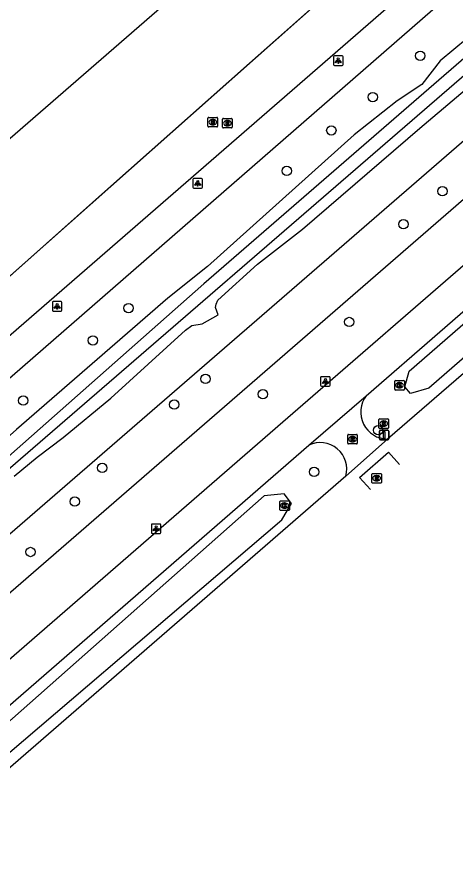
# Model space of a CAD drawing. Extents: x 155018 to 156648, y 383980 to 385733.
# Drawn here: x 155913.7 to 155959.5, y 384031.2 to 384120.9 of the extents above; entities that cross this region are included whole.
import ezdxf

# ---------------------------------------------------------------- set-up
doc = ezdxf.new("R2010")
doc.units = 0
for name, color, linetype in [('IMGEO_Afsluitpaal', 7, 'Continuous'), ('IMGEO_Boom', 7, 'Continuous'), ('IMGEO_Fietspad_gesloten', 7, 'Continuous'), ('IMGEO_Greppel_droge_sloot', 7, 'Continuous'), ('IMGEO_Groenvoorziening', 7, 'Continuous'), ('IMGEO_Kolk', 7, 'Continuous'), ('IMGEO_Lichtpunt', 7, 'Continuous'), ('IMGEO_Lijnafwatering', 7, 'Continuous'), ('IMGEO_Loofbos', 7, 'Continuous'), ('IMGEO_Pand', 7, 'Continuous'), ('IMGEO_Rijbaan_lokaal_gesloten', 7, 'Continuous'), ('IMGEO_Rijbaan_lokaal_open', 7, 'Continuous'), ('IMGEO_Rioolput', 7, 'Continuous'), ('IMGEO_Waterloop', 7, 'Continuous')]:
    doc.layers.add(name, color=color, linetype=linetype)

msp = doc.modelspace()

# ---------------------------------------------------------------- linework, layer by layer
at = {"layer": 'IMGEO_Afsluitpaal'}
for p, q in [((155951.65, 384077.698), (155952.44, 384077.698)), ((155952.44, 384077.698), (155951.65, 384077.698)), ((155951.55, 384076.798), (155951.55, 384077.598)), ((155951.55, 384077.598), (155951.55, 384076.798)), ((155952.54, 384077.598), (155952.54, 384076.798)), ((155952.54, 384076.798), (155952.54, 384077.598)), ((155952.44, 384076.698), (155951.65, 384076.698)), ((155951.65, 384076.698), (155952.44, 384076.698))]:
    msp.add_line(p, q, dxfattribs=at)
msp.add_lwpolyline([(155951.97, 384077.573), (155952.12, 384077.573), (155952.12, 384076.823), (155951.97, 384076.823), (155951.97, 384077.573)], dxfattribs=at)
for centre, start, end in [((155951.65, 384077.598), 90, 180), ((155951.65, 384077.598), 90, 180), ((155952.44, 384077.598), 0, 90), ((155952.44, 384077.598), 360, 90), ((155951.65, 384076.798), 180, 270), ((155951.65, 384076.798), 180, 270), ((155952.44, 384076.798), 270, 0), ((155952.44, 384076.798), 270, 0)]:
    msp.add_arc(centre, 0.1, start, end, dxfattribs=at)
at = {"layer": 'IMGEO_Boom'}
for centre in [(155955.816, 384116.851), (155950.857, 384112.524), (155946.531, 384109.048), (155941.87, 384104.807), (155958.143, 384102.68), (155954.062, 384099.236), (155925.343, 384090.471), (155948.406, 384089.016), (155921.619, 384087.092), (155933.383, 384083.066), (155914.335, 384080.798), (155939.378, 384081.464), (155930.117, 384080.381), (155951.425, 384077.701), (155922.594, 384073.753), (155944.727, 384073.344), (155919.719, 384070.245), (155915.096, 384064.967)]:
    msp.add_circle(centre, 0.489, dxfattribs=at)
at = {"layer": 'IMGEO_Fietspad_gesloten'}
for points in [[(156108.659, 384223.86), (156042.763, 384166.503), (156027.17, 384152.885), (156000, 384129.39), (155991.959, 384122.276), (155963.177, 384097.374), (155941.474, 384078.533), (155898.524, 384041.236), (155893.97, 384037.218), (155891.267, 384034.708)], [(155950.186, 384081.3), (155965.578, 384094.681), (155994.251, 384119.512), (156000, 384124.635), (156029.499, 384150.16), (156038.749, 384158.19)], [(155944.17, 384076.126), (155950.186, 384081.3)], [(155896.302, 384034.365), (155900.115, 384037.597), (155905.277, 384042.325), (155944.17, 384076.126)]]:
    msp.add_lwpolyline(points, dxfattribs=at)
for centre, radius, start, end in [((155952.399, 384079.581), 2.802, 142.15535, 270.21184), ((155945.374, 384073.635), 2.766, 344.43723, 115.7974)]:
    msp.add_arc(centre, radius, start, end, dxfattribs=at)
at = {"layer": 'IMGEO_Greppel_droge_sloot'}
for points in [[(155954.209, 384082.249), (155954.678, 384083.88), (156000, 384123.365), (156037.656, 384155.944), (156039.327, 384156.365), (156040.088, 384155.397), (156039.132, 384153.57), (156000, 384119.755), (155956.722, 384082.095), (155954.818, 384081.523), (155954.209, 384082.249)], [(155902.94, 384036.356), (155904.302, 384036.7), (155941.352, 384068.341), (155942.352, 384070.046), (155941.605, 384071.049), (155939.528, 384070.853), (155902.918, 384038.458), (155902.417, 384036.853), (155902.94, 384036.356)]]:
    msp.add_lwpolyline(points, dxfattribs=at)
at = {"layer": 'IMGEO_Groenvoorziening'}
msp.add_lwpolyline([(155913.399, 384072.883), (155915.778, 384074.889), (155918.495, 384076.934), (155923.474, 384081.051), (155931.302, 384088.164), (155931.968, 384088.635), (155933.051, 384088.835), (155934.132, 384089.46), (155934.694, 384089.751), (155934.443, 384090.534), (155934.499, 384090.864), (155934.675, 384091.3), (155938.804, 384095.05), (155943.524, 384098.708), (155955.783, 384109.293), (155966.377, 384118.246), (155974.065, 384124.891), (155982.266, 384132.102), (155995.213, 384143.255), (156009.468, 384155.768), (156023.347, 384167.763), (156037.913, 384180.38), (156049.546, 384190.659), (156057.38, 384197.54)], dxfattribs=at)
at = {"layer": 'IMGEO_Kolk'}
for p, q in [((155953.157, 384081.975), (155953.157, 384082.827)), ((155953.232, 384082.901), (155954.084, 384082.901)), ((155953.668, 384082.121), (155953.643, 384082.121)), ((155953.645, 384082.681), (155953.67, 384082.681)), ((155954.158, 384082.827), (155954.158, 384081.975)), ((155954.084, 384081.901), (155953.232, 384081.901)), ((155941.152, 384069.387), (155941.152, 384070.239)), ((155941.227, 384070.313), (155942.079, 384070.313)), ((155941.64, 384070.093), (155941.665, 384070.093)), ((155942.153, 384070.239), (155942.153, 384069.387)), ((155942.079, 384069.313), (155941.227, 384069.313)), ((155941.663, 384069.533), (155941.638, 384069.533))]:
    msp.add_line(p, q, dxfattribs=at)
for points in [[(155953.157, 384081.975), (155953.157, 384082.827)], [(155953.232, 384082.901), (155954.084, 384082.901)], [(155953.478, 384082.601), (155953.601, 384082.601), (155953.601, 384082.45), (155953.731, 384082.601), (155953.895, 384082.601), (155953.749, 384082.45), (155953.902, 384082.201), (155953.75, 384082.201), (155953.665, 384082.365), (155953.601, 384082.298), (155953.601, 384082.201), (155953.478, 384082.201), (155953.478, 384082.601)], [(155954.158, 384082.827), (155954.158, 384081.975)], [(155954.084, 384081.901), (155953.232, 384081.901)], [(155941.152, 384069.387), (155941.152, 384070.239)], [(155941.227, 384070.313), (155942.079, 384070.313)], [(155941.473, 384070.013), (155941.596, 384070.013), (155941.596, 384069.862), (155941.726, 384070.013), (155941.89, 384070.013), (155941.744, 384069.862), (155941.897, 384069.613), (155941.745, 384069.613), (155941.66, 384069.777), (155941.596, 384069.71), (155941.596, 384069.613), (155941.473, 384069.613), (155941.473, 384070.013)], [(155942.153, 384070.239), (155942.153, 384069.387)], [(155942.079, 384069.313), (155941.227, 384069.313)]]:
    msp.add_lwpolyline(points, dxfattribs=at)
for centre, start, end in [((155953.234, 384082.825), 91.55205, 178.44795), ((155953.234, 384082.825), 91.55205, 178.44795), ((155954.082, 384082.825), 1.55205, 88.44795), ((155954.082, 384082.825), 1.55205, 88.44795), ((155953.234, 384081.977), 181.55205, 268.44795), ((155953.234, 384081.977), 181.55205, 268.44795), ((155954.082, 384081.977), 271.55205, 358.44795), ((155954.082, 384081.977), 271.55205, 358.44795), ((155941.229, 384070.237), 91.55205, 178.44795), ((155941.229, 384070.237), 91.55205, 178.44795), ((155942.077, 384070.237), 1.55205, 88.44795), ((155942.077, 384070.237), 1.55205, 88.44795), ((155941.229, 384069.389), 181.55205, 268.44795), ((155941.229, 384069.389), 181.55205, 268.44795), ((155942.077, 384069.389), 271.55205, 358.44795), ((155942.077, 384069.389), 271.55205, 358.44795)]:
    msp.add_arc(centre, 0.0765, start, end, dxfattribs=at)
for centre, major_axis, ratio, start_param, end_param in [((155953.644, 384082.401), (-0.387, 0.002), 0.722429, 4.712389, 7.853982), ((155953.669, 384082.401), (-0.39, 0.002), 0.717154, 1.570796, 4.712389), ((155941.639, 384069.813), (-0.387, 0.002), 0.722429, 4.712389, 7.853982), ((155941.664, 384069.813), (-0.39, 0.002), 0.717154, 1.570796, 4.712389)]:
    msp.add_ellipse(centre, major_axis=major_axis, ratio=ratio, start_param=start_param, end_param=end_param, dxfattribs=at)
at = {"layer": 'IMGEO_Lichtpunt'}
for p, q in [((155946.753, 384116.744), (155946.753, 384115.937)), ((155946.753, 384116.744), (155946.753, 384115.937)), ((155947.655, 384116.839), (155946.847, 384116.839)), ((155947.655, 384116.839), (155946.847, 384116.839)), ((155947.749, 384115.937), (155947.749, 384116.744)), ((155947.749, 384115.937), (155947.749, 384116.744)), ((155946.847, 384115.843), (155947.655, 384115.843)), ((155946.847, 384115.843), (155947.655, 384115.843)), ((155932.068, 384103.919), (155932.068, 384103.112)), ((155932.068, 384103.919), (155932.068, 384103.112)), ((155932.97, 384104.014), (155932.162, 384104.014)), ((155932.97, 384104.014), (155932.162, 384104.014)), ((155933.064, 384103.112), (155933.064, 384103.919)), ((155933.064, 384103.112), (155933.064, 384103.919)), ((155932.162, 384103.018), (155932.97, 384103.018)), ((155932.162, 384103.018), (155932.97, 384103.018)), ((155918.284, 384091.148), (155917.476, 384091.148)), ((155918.284, 384091.148), (155917.476, 384091.148)), ((155917.382, 384091.053), (155917.382, 384090.246)), ((155917.382, 384091.053), (155917.382, 384090.246)), ((155918.378, 384090.246), (155918.378, 384091.053)), ((155918.378, 384090.246), (155918.378, 384091.053)), ((155917.476, 384090.152), (155918.284, 384090.152)), ((155917.476, 384090.152), (155918.284, 384090.152)), ((155945.415, 384083.2), (155945.415, 384082.393)), ((155945.415, 384083.2), (155945.415, 384082.393)), ((155946.317, 384083.295), (155945.509, 384083.295)), ((155946.317, 384083.295), (155945.509, 384083.295)), ((155946.411, 384082.393), (155946.411, 384083.2)), ((155946.411, 384082.393), (155946.411, 384083.2)), ((155945.509, 384082.299), (155946.317, 384082.299)), ((155945.509, 384082.299), (155946.317, 384082.299)), ((155927.728, 384067.799), (155927.728, 384066.992)), ((155927.728, 384067.799), (155927.728, 384066.992)), ((155928.63, 384067.894), (155927.822, 384067.894)), ((155928.63, 384067.894), (155927.822, 384067.894)), ((155928.724, 384066.992), (155928.724, 384067.799)), ((155928.724, 384066.992), (155928.724, 384067.799)), ((155927.822, 384066.898), (155928.63, 384066.898)), ((155927.822, 384066.898), (155928.63, 384066.898))]:
    msp.add_line(p, q, dxfattribs=at)
for points in [[(155947.127, 384116.408), (155947.166, 384116.38), (155946.978, 384116.118), (155946.94, 384116.145), (155947.127, 384116.408)], [(155947.229, 384116.36), (155947.276, 384116.36), (155947.276, 384116.038), (155947.229, 384116.038), (155947.229, 384116.36)], [(155947.339, 384116.38), (155947.377, 384116.407), (155947.564, 384116.145), (155947.525, 384116.117), (155947.339, 384116.38)], [(155932.442, 384103.583), (155932.481, 384103.555), (155932.293, 384103.293), (155932.255, 384103.32), (155932.442, 384103.583)], [(155932.544, 384103.535), (155932.591, 384103.535), (155932.591, 384103.213), (155932.544, 384103.213), (155932.544, 384103.535)], [(155932.654, 384103.555), (155932.692, 384103.582), (155932.879, 384103.32), (155932.84, 384103.292), (155932.654, 384103.555)], [(155917.756, 384090.717), (155917.795, 384090.689), (155917.607, 384090.427), (155917.569, 384090.454), (155917.756, 384090.717)], [(155917.858, 384090.669), (155917.905, 384090.669), (155917.905, 384090.347), (155917.858, 384090.347), (155917.858, 384090.669)], [(155917.968, 384090.689), (155918.006, 384090.716), (155918.193, 384090.454), (155918.154, 384090.426), (155917.968, 384090.689)], [(155945.789, 384082.864), (155945.828, 384082.836), (155945.64, 384082.574), (155945.602, 384082.601), (155945.789, 384082.864)], [(155945.891, 384082.816), (155945.938, 384082.816), (155945.938, 384082.494), (155945.891, 384082.494), (155945.891, 384082.816)], [(155946.001, 384082.836), (155946.039, 384082.863), (155946.226, 384082.601), (155946.187, 384082.573), (155946.001, 384082.836)], [(155928.102, 384067.463), (155928.141, 384067.435), (155927.953, 384067.173), (155927.915, 384067.2), (155928.102, 384067.463)], [(155928.204, 384067.415), (155928.251, 384067.415), (155928.251, 384067.093), (155928.204, 384067.093), (155928.204, 384067.415)], [(155928.314, 384067.435), (155928.352, 384067.462), (155928.539, 384067.2), (155928.5, 384067.172), (155928.314, 384067.435)]]:
    msp.add_lwpolyline(points, dxfattribs=at)
for centre in [(155947.252, 384116.542), (155932.567, 384103.717), (155917.881, 384090.851), (155945.914, 384082.998), (155928.227, 384067.597)]:
    msp.add_circle(centre, 0.0994, dxfattribs=at)
for centre, start, end in [((155946.847, 384116.744), 90, 180), ((155946.847, 384116.744), 90, 180), ((155947.655, 384116.744), 0, 90), ((155947.655, 384116.744), 0, 90), ((155946.847, 384115.937), 180, 270), ((155946.847, 384115.937), 180, 270), ((155947.655, 384115.937), 270, 0), ((155947.655, 384115.937), 270, 360), ((155932.162, 384103.919), 90, 180), ((155932.162, 384103.919), 90, 180), ((155932.97, 384103.919), 0, 90), ((155932.97, 384103.919), 0, 90), ((155932.162, 384103.112), 180, 270), ((155932.162, 384103.112), 180, 270), ((155932.97, 384103.112), 270, 0), ((155932.97, 384103.112), 270, 360), ((155917.476, 384091.053), 90, 180), ((155917.476, 384091.053), 90, 180), ((155918.284, 384091.053), 0, 90), ((155918.284, 384091.053), 0, 90), ((155917.476, 384090.246), 180, 270), ((155917.476, 384090.246), 180, 270), ((155918.284, 384090.246), 270, 0), ((155918.284, 384090.246), 270, 360), ((155945.509, 384083.2), 90, 180), ((155945.509, 384083.2), 90, 180), ((155946.317, 384083.2), 0, 90), ((155946.317, 384083.2), 0, 90), ((155945.509, 384082.393), 180, 270), ((155945.509, 384082.393), 180, 270), ((155946.317, 384082.393), 270, 0), ((155946.317, 384082.393), 270, 360), ((155927.822, 384067.799), 90, 180), ((155927.822, 384067.799), 90, 180), ((155928.63, 384067.799), 0, 90), ((155928.63, 384067.799), 0, 90), ((155927.822, 384066.992), 180, 270), ((155927.822, 384066.992), 180, 270), ((155928.63, 384066.992), 270, 0), ((155928.63, 384066.992), 270, 360)]:
    msp.add_arc(centre, 0.0946, start, end, dxfattribs=at)
at = {"layer": 'IMGEO_Lijnafwatering'}
for points in [[(155937.963, 384116.069), (155952.744, 384129.197)], [(155923.182, 384102.942), (155937.963, 384116.069)], [(155908.401, 384089.814), (155923.182, 384102.942)]]:
    msp.add_lwpolyline(points, dxfattribs=at)
at = {"layer": 'IMGEO_Loofbos'}
for points in [[(156095.979, 384225.365), (156000, 384142.358), (155882.665, 384040.607), (155880.673, 384040.961), (155879.606, 384042.101)], [(155886.455, 384037.776), (156000, 384136.33), (156047.39, 384177.287), (156099.856, 384223.125)], [(156040.321, 384187.982), (156039.338, 384186.851), (156026.933, 384175.883), (156022.221, 384171.623), (156009.533, 384160.353), (155989.928, 384144.172), (155970.749, 384127.029), (155957.905, 384116.314), (155955.984, 384113.84), (155953.405, 384112.133), (155948.909, 384108.584), (155933.577, 384094.826), (155929.437, 384091.489), (155913.638, 384077.773), (155898.773, 384064.516), (155888.563, 384055.096), (155883.544, 384050.491), (155881.177, 384048.344), (155879.064, 384046.391), (155876.985, 384043.957), (155875.1, 384041.222), (155874.569, 384040.384), (155874.024, 384040.111)], [(156000, 384159.048), (155873.512, 384048.817)]]:
    msp.add_lwpolyline(points, dxfattribs=at)
at = {"layer": 'IMGEO_Pand'}
msp.add_lwpolyline([(155851.326, 384054.716), (155949.701, 384140.188), (156006.378, 384192.322), (156009.369, 384196.034), (156010.967, 384200.479), (156010.962, 384205.283), (156010.202, 384207.993), (156008.895, 384210.533), (156007.16, 384212.708), (156004.979, 384214.5), (156002.271, 384215.903), (155995.015, 384217.972), (155988.667, 384218.824), (155983.556, 384218.939), (155976.936, 384218.286), (155970.958, 384216.86), (155936.493, 384206.497), (155936.372, 384206.461)], dxfattribs=at)
at = {"layer": 'IMGEO_Rijbaan_lokaal_gesloten'}
for points in [[(156042.459, 384154.994), (156032.747, 384146.463), (156000, 384118.183), (155997.27, 384115.691), (155968.804, 384090.95), (155952.409, 384076.779)], [(155954.025, 384130.334), (155857.749, 384044.829)], [(155854.074, 384036.743), (155857.499, 384039.476), (155957.511, 384126.409)], [(155952.409, 384076.779), (155948.039, 384072.893)], [(155948.039, 384072.893), (155906.14, 384036.547), (155903.817, 384034.497), (155903.801, 384034.483), (155899.907, 384031.211)]]:
    msp.add_lwpolyline(points, dxfattribs=at)
at = {"layer": 'IMGEO_Rijbaan_lokaal_open'}
msp.add_lwpolyline([(155950.631, 384071.486), (155949.486, 384072.767), (155952.507, 384075.409), (155953.649, 384074.106)], dxfattribs=at)
at = {"layer": 'IMGEO_Rioolput'}
for p, q in [((155933.642, 384109.481), (155933.642, 384110.333)), ((155933.717, 384110.407), (155934.569, 384110.407)), ((155934.13, 384110.187), (155934.155, 384110.187)), ((155934.643, 384110.333), (155934.643, 384109.481)), ((155935.171, 384109.38), (155935.171, 384110.232)), ((155935.246, 384110.306), (155936.098, 384110.306)), ((155935.659, 384110.086), (155935.684, 384110.086)), ((155936.172, 384110.232), (155936.172, 384109.38)), ((155934.569, 384109.407), (155933.717, 384109.407)), ((155934.153, 384109.627), (155934.128, 384109.627)), ((155936.098, 384109.306), (155935.246, 384109.306)), ((155935.682, 384109.526), (155935.657, 384109.526)), ((155951.507, 384077.964), (155951.507, 384078.816)), ((155951.582, 384078.89), (155952.434, 384078.89)), ((155951.995, 384078.67), (155952.02, 384078.67)), ((155952.508, 384078.816), (155952.508, 384077.964)), ((155952.434, 384077.89), (155951.582, 384077.89)), ((155952.018, 384078.11), (155951.993, 384078.11)), ((155948.244, 384076.342), (155948.244, 384077.194)), ((155948.319, 384077.268), (155949.171, 384077.268)), ((155948.732, 384077.048), (155948.757, 384077.048)), ((155949.245, 384077.194), (155949.245, 384076.342)), ((155949.171, 384076.268), (155948.319, 384076.268)), ((155948.755, 384076.488), (155948.73, 384076.488)), ((155950.839, 384073.174), (155951.691, 384073.174)), ((155950.764, 384072.248), (155950.764, 384073.1)), ((155951.275, 384072.394), (155951.25, 384072.394)), ((155951.252, 384072.954), (155951.277, 384072.954)), ((155951.765, 384073.1), (155951.765, 384072.248)), ((155951.691, 384072.174), (155950.839, 384072.174))]:
    msp.add_line(p, q, dxfattribs=at)
for points in [[(155933.642, 384109.481), (155933.642, 384110.333)], [(155933.717, 384110.407), (155934.569, 384110.407)], [(155934.231, 384110.105), (155933.979, 384110.107), (155933.979, 384109.707)], [(155934.157, 384110.026), (155934.103, 384110.026), (155934.103, 384109.945)], [(155934.103, 384109.945), (155934.155, 384109.945)], [(155934.643, 384110.333), (155934.643, 384109.481)], [(155935.171, 384109.38), (155935.171, 384110.232)], [(155935.246, 384110.306), (155936.098, 384110.306)], [(155935.76, 384110.004), (155935.508, 384110.006), (155935.508, 384109.606)], [(155935.686, 384109.925), (155935.632, 384109.925), (155935.632, 384109.844)], [(155936.172, 384110.232), (155936.172, 384109.38)], [(155934.569, 384109.407), (155933.717, 384109.407)], [(155933.979, 384109.707), (155934.103, 384109.707), (155934.103, 384109.869), (155934.114, 384109.869)], [(155934.161, 384109.84), (155934.232, 384109.707), (155934.372, 384109.707), (155934.307, 384109.833)], [(155936.098, 384109.306), (155935.246, 384109.306)], [(155935.508, 384109.606), (155935.632, 384109.606), (155935.632, 384109.768), (155935.643, 384109.768)], [(155935.632, 384109.844), (155935.684, 384109.844)], [(155935.69, 384109.739), (155935.761, 384109.606), (155935.901, 384109.606), (155935.836, 384109.732)], [(155951.507, 384077.964), (155951.507, 384078.816)], [(155951.582, 384078.89), (155952.434, 384078.89)], [(155952.096, 384078.588), (155951.844, 384078.59), (155951.844, 384078.19)], [(155952.508, 384078.816), (155952.508, 384077.964)], [(155952.434, 384077.89), (155951.582, 384077.89)], [(155951.844, 384078.19), (155951.968, 384078.19), (155951.968, 384078.352), (155951.979, 384078.352)], [(155952.022, 384078.509), (155951.968, 384078.509), (155951.968, 384078.428)], [(155951.968, 384078.428), (155952.02, 384078.428)], [(155952.026, 384078.323), (155952.097, 384078.19), (155952.237, 384078.19), (155952.172, 384078.316)], [(155948.244, 384076.342), (155948.244, 384077.194)], [(155948.319, 384077.268), (155949.171, 384077.268)], [(155948.833, 384076.966), (155948.581, 384076.968), (155948.581, 384076.568)], [(155948.581, 384076.568), (155948.705, 384076.568), (155948.705, 384076.73), (155948.716, 384076.73)], [(155948.759, 384076.887), (155948.705, 384076.887), (155948.705, 384076.806)], [(155948.705, 384076.806), (155948.757, 384076.806)], [(155949.245, 384077.194), (155949.245, 384076.342)], [(155949.171, 384076.268), (155948.319, 384076.268)], [(155948.763, 384076.701), (155948.834, 384076.568), (155948.974, 384076.568), (155948.909, 384076.694)], [(155950.839, 384073.174), (155951.691, 384073.174)], [(155950.764, 384072.248), (155950.764, 384073.1)], [(155951.353, 384072.872), (155951.101, 384072.874), (155951.101, 384072.474)], [(155951.101, 384072.474), (155951.225, 384072.474), (155951.225, 384072.636), (155951.236, 384072.636)], [(155951.279, 384072.793), (155951.225, 384072.793), (155951.225, 384072.712)], [(155951.225, 384072.712), (155951.277, 384072.712)], [(155951.283, 384072.607), (155951.354, 384072.474), (155951.494, 384072.474), (155951.429, 384072.6)], [(155951.765, 384073.1), (155951.765, 384072.248)], [(155951.691, 384072.174), (155950.839, 384072.174)]]:
    msp.add_lwpolyline(points, dxfattribs=at)
for centre, radius, start, end in [((155933.719, 384110.331), 0.0765, 91.55205, 178.44795), ((155933.719, 384110.331), 0.0765, 91.55205, 178.44795), ((155934.139, 384110.134), 0.19, 274.7715, 282.96867), ((155934.163, 384109.93), 0.0964, 77.00612, 93.18647), ((155934.177, 384109.987), 0.0378, 276.66336, 79.67722), ((155934.23, 384109.995), 0.109, 350.36119, 89.41601), ((155934.228, 384109.995), 0.112, 277.58423, 350.98172), ((155934.567, 384110.331), 0.0765, 1.55205, 88.44795), ((155934.567, 384110.331), 0.0765, 1.55205, 88.44795), ((155935.248, 384110.23), 0.0765, 91.55205, 178.44795), ((155935.248, 384110.23), 0.0765, 91.55205, 178.44795), ((155935.692, 384109.829), 0.0964, 77.00612, 93.18647), ((155935.706, 384109.886), 0.0378, 276.66336, 79.67722), ((155935.759, 384109.894), 0.109, 350.36119, 89.41601), ((155936.096, 384110.23), 0.0765, 1.55205, 88.44795), ((155936.096, 384110.23), 0.0765, 1.55205, 88.44795), ((155933.719, 384109.483), 0.0765, 181.55205, 268.44795), ((155933.719, 384109.483), 0.0765, 181.55205, 268.44795), ((155934.113, 384109.816), 0.0533, 26.02933, 88.69889), ((155934.212, 384109.78), 0.108, 29.51342, 73.79051), ((155934.567, 384109.483), 0.0765, 271.55205, 358.44795), ((155934.567, 384109.483), 0.0765, 271.55205, 358.44795), ((155935.248, 384109.382), 0.0765, 181.55205, 268.44795), ((155935.248, 384109.382), 0.0765, 181.55205, 268.44795), ((155935.642, 384109.715), 0.0533, 26.02933, 88.69889), ((155935.668, 384110.033), 0.19, 274.7715, 282.96867), ((155935.757, 384109.894), 0.112, 277.58423, 350.98172), ((155935.741, 384109.679), 0.108, 29.51342, 73.79051), ((155936.096, 384109.382), 0.0765, 271.55205, 358.44795), ((155936.096, 384109.382), 0.0765, 271.55205, 358.44795), ((155951.584, 384078.814), 0.0765, 91.55205, 178.44795), ((155951.584, 384078.814), 0.0765, 91.55205, 178.44795), ((155952.095, 384078.478), 0.109, 350.36119, 89.41601), ((155952.432, 384078.814), 0.0765, 1.55205, 88.44795), ((155952.432, 384078.814), 0.0765, 1.55205, 88.44795), ((155951.584, 384077.966), 0.0765, 181.55205, 268.44795), ((155951.584, 384077.966), 0.0765, 181.55205, 268.44795), ((155951.978, 384078.299), 0.0533, 26.02933, 88.69889), ((155952.004, 384078.617), 0.19, 274.7715, 282.96867), ((155952.028, 384078.413), 0.0964, 77.00612, 93.18647), ((155952.042, 384078.47), 0.0378, 276.66336, 79.67722), ((155952.093, 384078.478), 0.112, 277.58423, 350.98172), ((155952.077, 384078.263), 0.108, 29.51342, 73.79051), ((155952.432, 384077.966), 0.0765, 271.55205, 358.44795), ((155952.432, 384077.966), 0.0765, 271.55205, 358.44795), ((155948.321, 384077.192), 0.0765, 91.55205, 178.44795), ((155948.321, 384077.192), 0.0765, 91.55205, 178.44795), ((155948.715, 384076.677), 0.0533, 26.02933, 88.69889), ((155948.741, 384076.995), 0.19, 274.7715, 282.96867), ((155948.765, 384076.791), 0.0964, 77.00612, 93.18647), ((155948.779, 384076.848), 0.0378, 276.66336, 79.67722), ((155948.832, 384076.856), 0.109, 350.36119, 89.41601), ((155948.83, 384076.856), 0.112, 277.58423, 350.98172), ((155948.814, 384076.641), 0.108, 29.51342, 73.79051), ((155949.169, 384077.192), 0.0765, 1.55205, 88.44795), ((155949.169, 384077.192), 0.0765, 1.55205, 88.44795), ((155948.321, 384076.344), 0.0765, 181.55205, 268.44795), ((155948.321, 384076.344), 0.0765, 181.55205, 268.44795), ((155949.169, 384076.344), 0.0765, 271.55205, 358.44795), ((155949.169, 384076.344), 0.0765, 271.55205, 358.44795), ((155950.841, 384073.098), 0.0765, 91.55205, 178.44795), ((155950.841, 384073.098), 0.0765, 91.55205, 178.44795), ((155951.689, 384073.098), 0.0765, 1.55205, 88.44795), ((155951.689, 384073.098), 0.0765, 1.55205, 88.44795), ((155950.841, 384072.25), 0.0765, 181.55205, 268.44795), ((155950.841, 384072.25), 0.0765, 181.55205, 268.44795), ((155951.235, 384072.583), 0.0533, 26.02933, 88.69889), ((155951.261, 384072.901), 0.19, 274.7715, 282.96867), ((155951.285, 384072.697), 0.0964, 77.00612, 93.18647), ((155951.299, 384072.754), 0.0378, 276.66336, 79.67722), ((155951.352, 384072.762), 0.109, 350.36119, 89.41601), ((155951.35, 384072.762), 0.112, 277.58423, 350.98172), ((155951.334, 384072.547), 0.108, 29.51342, 73.79051), ((155951.689, 384072.25), 0.0765, 271.55205, 358.44795), ((155951.689, 384072.25), 0.0765, 271.55205, 358.44795)]:
    msp.add_arc(centre, radius, start, end, dxfattribs=at)
for centre, major_axis, ratio, start_param, end_param in [((155934.129, 384109.907), (-0.387, 0.002), 0.722429, 4.712389, 7.853982), ((155934.154, 384109.907), (-0.39, 0.002), 0.717154, 1.570796, 4.712389), ((155935.658, 384109.806), (-0.387, 0.002), 0.722429, 4.712389, 7.853982), ((155935.683, 384109.806), (-0.39, 0.002), 0.717154, 1.570796, 4.712389), ((155951.994, 384078.39), (-0.387, 0.002), 0.722429, 4.712389, 7.853982), ((155952.019, 384078.39), (-0.39, 0.002), 0.717154, 1.570796, 4.712389), ((155948.731, 384076.768), (-0.387, 0.002), 0.722429, 4.712389, 7.853982), ((155948.756, 384076.768), (-0.39, 0.002), 0.717154, 1.570796, 4.712389), ((155951.251, 384072.674), (-0.387, 0.002), 0.722429, 4.712389, 7.853982), ((155951.276, 384072.674), (-0.39, 0.002), 0.717154, 1.570796, 4.712389)]:
    msp.add_ellipse(centre, major_axis=major_axis, ratio=ratio, start_param=start_param, end_param=end_param, dxfattribs=at)
at = {"layer": 'IMGEO_Waterloop'}
for points in [[(156084.09, 384223.856), (156034.533, 384180.903), (155933.217, 384093.005), (155880.653, 384046.552)], [(155905.531, 384067.357), (155966.041, 384119.714), (155977.124, 384129.183), (156057.782, 384199.374), (156080.584, 384219.374)]]:
    msp.add_lwpolyline(points, dxfattribs=at)

doc.saveas('drawing.dxf')
